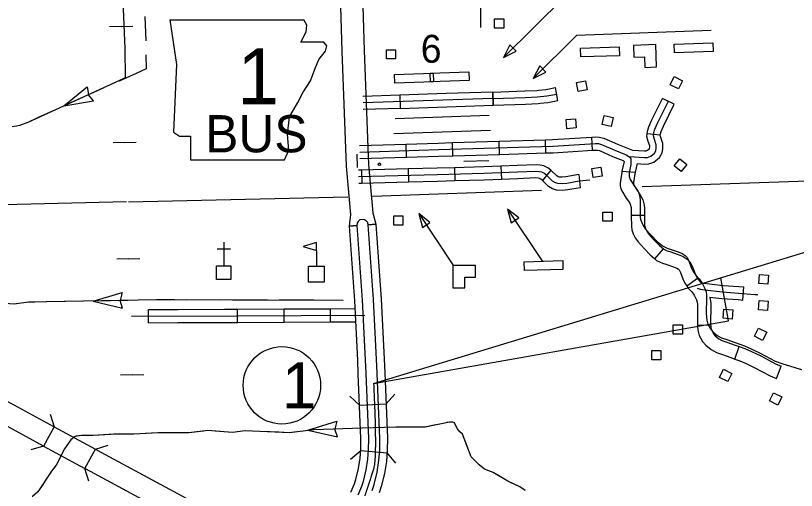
# Model space of a CAD drawing. Extents: x 155 to 3386, y 68 to 2138.
# Drawn here: x 1602.6 to 1855.9, y 794.9 to 949 of the extents above; entities that cross this region are included whole.
import ezdxf

# ---------------------------------------------------------------- set-up
doc = ezdxf.new("R2010")
doc.units = 0
for name, color, linetype in [('2', 7, 'Continuous'), ('Level 10', 7, 'Continuous'), ('Level 21', 7, 'Continuous'), ('Level 31', 7, 'Continuous'), ('Level 32', 7, 'Continuous'), ('Level 36', 7, 'Continuous'), ('Level 37', 7, 'Continuous'), ('Level 40', 7, 'Continuous'), ('Level 43', 7, 'Continuous'), ('Level 45', 7, 'Continuous'), ('Level 5', 7, 'Continuous'), ('Level 56', 7, 'Continuous'), ('Level 57', 7, 'Continuous'), ('Level 58', 7, 'Continuous'), ('Level 6', 7, 'Continuous')]:
    doc.layers.add(name, color=color, linetype=linetype)

msp = doc.modelspace()

# ---------------------------------------------------------------- linework, layer by layer
at = {"layer": '2'}
msp.add_line((1718.72, 829.66), (2409.24, 1039.86), dxfattribs=at)
msp.add_lwpolyline([(1718.72, 829.66), (1833.82, 849.93), (1831.35, 863.95)], dxfattribs=at)
msp.add_circle((1688.99, 829.01), 12.56, dxfattribs=at)
msp.add_open_spline([(1718.72, 829.66), (1719.86, 805.92), (1717.63, 798.36), (1715.85, 793.15)], degree=2, dxfattribs=at)
at = {"layer": 'Level 10'}
for p, q in [((1615.06, 815.59), (1611.67, 809.31)), ((1625.08, 802.07), (1628.48, 808.35))]:
    msp.add_line(p, q, dxfattribs=at)
for points in [[(1713.3, 880.88), (1710.88, 880.71), (1711.33, 884.41), (1709.98, 900.17), (1708.57, 937.42), (1707.88, 959.17)], [(1715.02, 959.39), (1715.71, 937.67), (1717.11, 900.61), (1718.45, 885.02), (1719.43, 881.31), (1717, 881.14)], [(1494.41, 880.75), (1525.58, 863.85), (1562.1, 844.22), (1594.76, 826.56), (1615.06, 815.59)], [(1711.39, 794.34), (1712.48, 797.02), (1712.95, 798.48), (1713.82, 802.05), (1714.34, 805.34), (1714.58, 808.24), (1714.63, 811.72), (1713.77, 832.72), (1713.56, 837.22), (1712.59, 856.48), (1710.88, 880.71), (1713.3, 880.88)], [(1713.3, 880.88), (1715.02, 856.63), (1715.98, 837.34), (1716.2, 832.83), (1717.06, 811.76), (1717.01, 808.12), (1716.75, 805.05), (1716.2, 801.57), (1715.29, 797.82), (1714.76, 796.19), (1713.61, 793.34)], [(1718.26, 794.93), (1718.86, 796.8), (1719.84, 800.84), (1720.44, 804.61), (1720.72, 807.94), (1720.77, 811.81), (1719.91, 832.99), (1719.69, 837.52), (1718.73, 856.85), (1717, 881.14), (1719.43, 881.31)], [(1719.43, 881.31), (1721.15, 857), (1722.12, 837.64), (1722.34, 833.1), (1723.2, 811.84), (1723.15, 807.82), (1722.86, 804.32), (1722.23, 800.36), (1721.2, 796.14), (1720.54, 794.1)], [(1611.67, 809.31), (1591.37, 820.27), (1558.71, 837.93), (1522.19, 857.57), (1491.01, 874.47)], [(1615.06, 815.59), (1628.48, 808.35)], [(1611.67, 809.31), (1625.08, 802.07)], [(1628.48, 808.35), (1630.28, 807.38), (1660.72, 790.9), (1663.38, 789.14), (1666.48, 786.94), (1668.69, 785.01), (1670.66, 783.12), (1672.24, 781.45), (1674.13, 779.15), (1676.03, 776.45), (1677.89, 773.68), (1679.47, 770.6), (1680.92, 767.67)], [(1674.44, 764.65), (1673.09, 767.39), (1671.73, 770.04), (1670.15, 772.4), (1668.44, 774.83), (1666.88, 776.73), (1665.6, 778.09), (1663.87, 779.73), (1662.05, 781.33), (1659.34, 783.25), (1657.04, 784.77), (1626.88, 801.1), (1625.08, 802.07)]]:
    msp.add_lwpolyline(points, dxfattribs=at)
msp.add_arc((1715.15, 881.01), 1.86, 4.056, 184.056, dxfattribs=at)
msp.add_arc((1715.15, 881.01), 1.86, 4.056, 184.056, dxfattribs=at)
at = {"layer": 'Level 21'}
for p, q in [((1652.58, 947.6), (1654.75, 933.1)), ((1697.05, 945.91), (1696.05, 947.58)), ((1696.81, 943.73), (1697.05, 945.91)), ((1695.11, 940.35), (1696.81, 943.73)), ((1702.61, 940.35), (1695.11, 940.35)), ((1703.57, 939.14), (1702.61, 940.35)), ((1700.91, 934.79), (1703.09, 937.45)), ((1703.09, 937.45), (1703.57, 939.14)), ((1699.71, 931.65), (1700.91, 934.79)), ((1654.75, 933.1), (1653.79, 911.11)), ((1698.26, 927.78), (1699.71, 931.65)), ((1695.84, 924.16), (1698.26, 927.78)), ((1694.15, 920.77), (1695.84, 924.16)), ((1691.49, 916.18), (1694.15, 920.77)), ((1690.76, 910.38), (1691.49, 916.18)), ((1653.79, 911.11), (1655.72, 909.9)), ((1655.72, 909.9), (1659.34, 909.9)), ((1659.34, 909.9), (1659.34, 902.16)), ((1691.25, 905.31), (1690.76, 910.38)), ((1689.8, 902.16), (1691.25, 905.31)), ((1659.34, 902.16), (1689.8, 902.16))]:
    msp.add_line(p, q, dxfattribs=at)
msp.add_lwpolyline([(1652.58, 947.6), (1696.05, 947.58)], dxfattribs=at)
at = {"layer": 'Level 31'}
for p, q in [((1727.23, 923.17), (1727.38, 918.89)), ((1757.53, 919.91), (1757.39, 924.19)), ((1757.39, 924.19), (1757.53, 919.91))]:
    msp.add_line(p, q, dxfattribs=at)
for points in [[(1727.23, 923.17), (1715.22, 922.77)], [(1757.46, 922.05), (1715.29, 920.63)], [(1742.31, 923.68), (1727.23, 923.17)], [(1757.39, 924.19), (1742.31, 923.68)], [(1742.46, 919.4), (1757.53, 919.91)], [(1727.38, 918.89), (1715.36, 918.48)], [(1727.38, 918.89), (1742.46, 919.4)]]:
    msp.add_lwpolyline(points, dxfattribs=at)
at = {"layer": 'Level 32'}
for p, q in [((1778.54, 921.44), (1777.7, 925.64)), ((1757.53, 919.91), (1757.39, 924.19)), ((1789.74, 905.29), (1789.48, 909.56)), ((1811.7, 910.15), (1807.44, 910.64)), ((1729.38, 903.04), (1729.25, 907.32)), ((1744.46, 903.5), (1744.33, 907.78)), ((1759.54, 903.96), (1759.41, 908.24)), ((1774.62, 904.42), (1774.49, 908.71)), ((1713.55, 899.72), (1713.42, 904.01)), ((1729.89, 899.23), (1730.01, 894.94)), ((1744.97, 899.63), (1745.08, 895.35)), ((1760.01, 900.11), (1760.2, 895.83)), ((1714.81, 898.81), (1714.93, 894.53)), ((1776.2, 898.82), (1773.51, 895.49)), ((1785.29, 897.4), (1785.69, 893.12)), ((1799.29, 898.53), (1803.57, 898.23)), ((1802.31, 884.22), (1806.6, 884.26)), ((1809.92, 870.07), (1812.74, 873.29)), ((1820.34, 861.25), (1823.82, 863.75)), ((1838.54, 856.69), (1838.88, 860.96)), ((1674.61, 849.45), (1674.59, 853.73)), ((1689.69, 849.51), (1689.68, 853.8)), ((1704.78, 849.58), (1704.76, 853.86)), ((1823.79, 848.51), (1828.07, 848.62)), ((1835.86, 837.56), (1837.27, 841.6)), ((1849.48, 831.26), (1850.99, 835.27))]:
    msp.add_line(p, q, dxfattribs=at)
for points in [[(1757.39, 924.19), (1767.83, 924.54), (1771.73, 924.72), (1772.31, 924.78)], [(1772.31, 924.78), (1774.59, 925.02), (1777.7, 925.64)], [(1757.46, 922.05), (1767.91, 922.4), (1771.9, 922.58), (1774.92, 922.9), (1778.12, 923.54)], [(1807.44, 910.64), (1807.53, 911.47), (1807.97, 912.94), (1808.93, 915), (1812.41, 922.13)], [(1811.7, 910.15), (1811.75, 910.6), (1811.99, 911.42), (1812.8, 913.16), (1816.26, 920.25), (1812.41, 922.13)], [(1757.53, 919.91), (1768, 920.26), (1772.06, 920.44), (1772.76, 920.52)], [(1772.76, 920.52), (1775.24, 920.78), (1778.54, 921.44)], [(1801.5, 903.29), (1806.6, 902.95), (1807.57, 902.99), (1808.63, 903.38), (1809.81, 904.31), (1810.28, 905.15), (1810.44, 906.08), (1810.44, 907.06), (1809.81, 908.79), (1809.51, 909.93), (1809.64, 911.03), (1809.98, 912.18), (1810.87, 914.08), (1814.34, 921.19)], [(1774.49, 908.71), (1776.73, 908.78), (1789.48, 909.56)], [(1789.48, 909.56), (1790.63, 909.63), (1791.95, 909.59), (1793.38, 909.24), (1797.85, 907.26), (1802.7, 905.36)], [(1802.7, 905.36), (1806.62, 905.1), (1807.15, 905.12), (1807.57, 905.27), (1808.14, 905.72), (1808.23, 905.88), (1808.3, 906.28), (1808.3, 906.68), (1807.76, 908.15), (1807.34, 909.78), (1807.44, 910.64)], [(1804.2, 900.96), (1806.57, 900.81), (1807.99, 900.87), (1809.68, 901.48), (1811.48, 902.89), (1812.32, 904.43), (1812.59, 905.89), (1812.59, 907.44), (1811.86, 909.43), (1811.69, 910.09), (1811.7, 910.15)], [(1714.17, 906.86), (1729.25, 907.32)], [(1714.24, 904.72), (1739.75, 905.5), (1776.83, 906.63), (1790.66, 907.49), (1791.66, 907.45), (1792.69, 907.2), (1797.02, 905.28), (1800.65, 903.86), (1801.5, 903.29), (1802, 902.79), (1802.18, 902.47), (1802.21, 902.15), (1802.21, 901.73), (1802.14, 900.69), (1801.68, 897.96), (1801.65, 897.42), (1801.65, 896.82), (1801.72, 896.43), (1801.89, 896.03), (1803.25, 893.79), (1804.35, 892.21), (1804.74, 891.36), (1805.09, 889.94), (1805.17, 889.16), (1805.2, 887.48), (1805.24, 883.61), (1805.34, 882.86), (1805.7, 881.9), (1806.2, 880.83), (1806.94, 879.73), (1808.76, 877.72), (1810.71, 875.73), (1812.42, 874.23), (1813.98, 873.49), (1814.92, 873.22), (1817.55, 872.37), (1818.86, 871.8), (1819.75, 871.19), (1820.29, 870.62), (1820.96, 869.45), (1821.78, 867.24), (1822.42, 865.93), (1823.24, 864.79), (1824.34, 863.58), (1825.3, 862.19), (1826.19, 860.45), (1826.58, 859.31), (1826.72, 858.28), (1826.72, 856.36), (1826.65, 853.26), (1826.65, 852.45), (1826.69, 851.09), (1826.79, 850.17), (1827.15, 848.82), (1827.97, 847.32), (1828.78, 846.43), (1830.21, 845.22), (1831.59, 844.44), (1833.33, 843.87), (1836.04, 842.88), (1839.09, 841.81), (1841.19, 840.85), (1844.16, 839.5), (1848.99, 836.86), (1851.45, 835.94), (1853.61, 835.3), (1855.75, 834.7), (1857.56, 834.16)], [(1729.25, 907.32), (1739.68, 907.64), (1744.33, 907.78)], [(1744.33, 907.78), (1759.41, 908.24)], [(1759.41, 908.24), (1774.49, 908.71)], [(1759.54, 903.96), (1774.62, 904.42)], [(1774.62, 904.42), (1776.93, 904.49), (1789.74, 905.29)], [(1789.74, 905.29), (1790.69, 905.34), (1791.36, 905.32), (1792, 905.17), (1796.2, 903.31), (1799.65, 901.95), (1800.06, 901.68), (1799.29, 898.53)], [(1714.3, 902.58), (1729.38, 903.04)], [(1729.38, 903.04), (1739.81, 903.35), (1744.46, 903.5)], [(1744.46, 903.5), (1759.54, 903.96)], [(1729.89, 899.23), (1714.81, 898.81)], [(1744.97, 899.63), (1739.33, 899.49), (1729.89, 899.23)], [(1760.01, 900.11), (1754.46, 899.88), (1744.97, 899.63)], [(1776.2, 898.82), (1775.3, 899.55), (1774, 900.2), (1772.8, 900.46), (1771.42, 900.59), (1765.27, 900.34), (1760.01, 900.11)], [(1804.2, 900.96), (1803.57, 898.23)], [(1714.81, 898.81), (1713.81, 898.78)], [(1788.89, 895.57), (1785.41, 895.25), (1781.46, 894.53), (1779.97, 894.36), (1778.51, 894.46), (1777.69, 894.75), (1776.8, 895.28), (1775.06, 896.99), (1774.14, 897.74), (1773.28, 898.16), (1772.47, 898.34), (1771.36, 898.45), (1765.36, 898.2), (1754.53, 897.74), (1739.39, 897.34), (1713.86, 896.64)], [(1785.29, 897.4), (1781.14, 896.65), (1779.92, 896.51), (1778.95, 896.58), (1778.61, 896.7), (1778.12, 896.99), (1776.49, 898.59), (1776.2, 898.82)], [(1799.29, 898.53), (1799.26, 898.09), (1798.8, 895.35), (1798.75, 894.64), (1798.75, 893.77), (1798.91, 892.93), (1799.25, 892.18), (1800.7, 889.77), (1801.73, 888.29), (1801.96, 887.8), (1802.23, 886.73), (1802.27, 886.18), (1802.31, 884.6), (1802.31, 884.22)], [(1803.57, 898.23), (1803.52, 897.59), (1803.06, 894.85), (1803.04, 894.5), (1803.04, 894.19), (1803.04, 894.18), (1804.29, 892.11), (1805.47, 890.43), (1806.02, 889.22), (1806.46, 887.44), (1806.56, 886.42), (1806.59, 884.66), (1806.6, 884.26)], [(1714.93, 894.53), (1713.92, 894.5)], [(1730.01, 894.94), (1714.93, 894.53)], [(1745.08, 895.35), (1739.44, 895.2), (1730.01, 894.94)], [(1760.2, 895.83), (1754.61, 895.59), (1745.08, 895.35)], [(1773.51, 895.49), (1772.97, 895.92), (1772.57, 896.13), (1772.13, 896.22), (1771.31, 896.3), (1765.45, 896.06), (1760.2, 895.83)], [(1785.69, 893.12), (1781.78, 892.41), (1780.02, 892.2), (1778.07, 892.35), (1776.78, 892.8), (1775.48, 893.57), (1773.64, 895.39), (1773.51, 895.49)], [(1802.31, 884.22), (1802.34, 880.59), (1802.5, 879.48), (1802.97, 878.22), (1803.58, 876.92), (1804.5, 875.55), (1806.45, 873.4), (1808.49, 871.32), (1809.92, 870.07)], [(1806.6, 884.26), (1806.63, 880.92), (1806.68, 880.54), (1806.93, 879.87), (1807.32, 879.04), (1807.88, 878.2), (1809.57, 876.34), (1811.43, 874.43), (1812.74, 873.29)], [(1812.74, 873.29), (1812.86, 873.19), (1813.99, 872.65), (1814.79, 872.42), (1817.56, 871.52), (1819.15, 870.83), (1820.4, 869.98), (1821.27, 869.05), (1822.16, 867.51), (1823, 865.23), (1823.52, 864.18), (1823.82, 863.75)], [(1809.92, 870.07), (1810.48, 869.57), (1812.47, 868.62), (1813.54, 868.32), (1816.04, 867.51), (1817.08, 867.06), (1817.6, 866.7), (1817.8, 866.49), (1818.26, 865.68), (1819.06, 863.55), (1819.82, 861.97), (1820.34, 861.25)], [(1823.82, 863.75), (1824.15, 863.29), (1825.04, 862.32)], [(1820.34, 861.25), (1820.82, 860.59), (1821.91, 859.39), (1822.71, 858.24), (1823.46, 856.76), (1823.73, 855.96), (1823.83, 855.28), (1823.83, 853.53), (1823.76, 850.44), (1823.76, 849.57), (1823.79, 848.51)], [(1825.04, 862.32), (1832.14, 861.45), (1837.26, 861.1), (1838.88, 860.96)], [(1823.74, 860.51), (1824.69, 860.24), (1826.15, 860.03), (1831.94, 859.32), (1837.1, 858.96), (1842.36, 858.53), (1843.32, 858.46)], [(1827.83, 857.66), (1828.11, 855.57), (1828.11, 853.48), (1828.04, 850.39), (1828.04, 849.62), (1828.07, 848.62)], [(1827.83, 857.66), (1831.74, 857.18), (1836.94, 856.82), (1838.54, 856.69)], [(1674.59, 853.73), (1689.68, 853.8)], [(1689.68, 853.8), (1704.76, 853.86)], [(1704.76, 853.86), (1712.72, 853.9)], [(1674.6, 851.59), (1715.93, 851.77)], [(1674.61, 849.45), (1689.69, 849.51)], [(1689.69, 849.51), (1704.78, 849.58)], [(1704.78, 849.58), (1712.94, 849.61)], [(1823.79, 848.51), (1823.8, 848.09), (1823.93, 846.92), (1824.39, 845.17), (1825.46, 843.21), (1826.55, 842.03), (1828.22, 840.61), (1829.97, 839.62), (1831.88, 839), (1834.56, 838.01), (1835.86, 837.56)], [(1828.07, 848.62), (1828.08, 848.39), (1828.15, 847.71), (1828.4, 846.76), (1828.97, 845.73), (1829.52, 845.13), (1830.69, 844.14), (1831.71, 843.56), (1833.29, 843.05), (1836.01, 842.04), (1837.27, 841.6)], [(1837.27, 841.6), (1839.14, 840.95), (1841.33, 839.95), (1844.36, 838.56), (1849.14, 835.97), (1850.99, 835.27)], [(1835.86, 837.56), (1837.54, 836.97), (1839.55, 836.05), (1842.45, 834.73), (1847.35, 832.06), (1849.48, 831.26)]]:
    msp.add_lwpolyline(points, dxfattribs=at)
at = {"layer": 'Level 36'}
for p, q in [((1722.75, 822.97), (1725.65, 826.12)), ((1714.18, 822.62), (1711.03, 825.53)), ((1714.18, 822.62), (1722.75, 822.97)), ((1714.54, 807.72), (1711.27, 804.95)), ((1723.08, 807.02), (1714.54, 807.72)), ((1723.08, 807.02), (1725.85, 803.75))]:
    msp.add_line(p, q, dxfattribs=at)
at = {"layer": 'Level 37'}
for points in [[(1613.84, 819.7), (1615.06, 815.59)], [(1611.67, 809.31), (1607.56, 808.08)], [(1628.48, 808.35), (1632.58, 809.58)], [(1626.31, 797.96), (1625.08, 802.07)]]:
    msp.add_lwpolyline(points, dxfattribs=at)
at = {"layer": 'Level 40'}
for p, q in [((1636.87, 945.47), (1633.1, 945.36)), ((1636.87, 945.47), (1640.64, 945.58)), ((1637.98, 907.77), (1634.21, 907.66)), ((1637.98, 907.77), (1641.75, 907.88)), ((1639.15, 870.08), (1635.38, 869.95)), ((1639.15, 870.08), (1642.92, 870.2)), ((1640.38, 832.38), (1636.61, 832.27)), ((1640.38, 832.38), (1644.15, 832.49))]:
    msp.add_line(p, q, dxfattribs=at)
at = {"layer": 'Level 43'}
for p, q in [((1618.23, 919.68), (1625.8, 925.91)), ((1625.8, 925.91), (1626.23, 923.34)), ((1627.9, 921.29), (1626.24, 923.31)), ((1618.23, 919.68), (1627.9, 921.29)), ((1627.74, 856.38), (1637.16, 859.09)), ((1637.16, 859.09), (1636.53, 856.56)), ((1627.74, 856.38), (1637.25, 854.02)), ((1637.25, 854.02), (1636.53, 856.52)), ((1697.41, 814.49), (1706.77, 817.39)), ((1706.77, 817.39), (1706.2, 814.84)), ((1697.41, 814.49), (1706.97, 812.32)), ((1706.97, 812.32), (1706.2, 814.81))]:
    msp.add_line(p, q, dxfattribs=at)
for points in [[(1748.72, 971.5), (1745.37, 968.95), (1741.61, 967.02), (1738.86, 966.51), (1733.17, 966.11), (1727.98, 966.92), (1723.72, 967.53), (1712.53, 967.02), (1701.35, 966.72), (1675.33, 965.9), (1670.45, 966.41), (1666.89, 966.31), (1660.9, 966.21), (1638.53, 965.8), (1637.72, 965.7), (1637.21, 964.99), (1636.91, 964.17), (1638.03, 938.34), (1638.13, 928.78), (1634.88, 927.26), (1606.52, 914.34), (1603.9, 913.35), (1602.88, 913.1), (1601.51, 912.94)], [(1644.53, 948.68), (1644.87, 940.85)], [(1644.88, 936.26), (1644.93, 931.74), (1641.68, 930.22), (1636.24, 927.74)], [(1631.18, 925.57), (1618.23, 919.68)], [(1614.8, 918.11), (1609.65, 915.77)], [(1609.65, 915.77), (1606.52, 914.34), (1604.44, 913.56)], [(1708.82, 856.59), (1648.3, 856.76), (1606.81, 856), (1602.18, 855.37)], [(1618.31, 856.21), (1612.65, 856.1)], [(1623.97, 856.31), (1618.31, 856.21)], [(1639.05, 856.59), (1627.74, 856.38)], [(1654.13, 856.74), (1648.3, 856.76), (1642.82, 856.66)], [(1669.22, 856.7), (1657.9, 856.73)], [(1684.3, 856.66), (1672.99, 856.69)], [(1699.39, 856.61), (1688.08, 856.65)], [(1608.88, 856.03), (1606.81, 856), (1602.18, 855.37), (1597.62, 855.71)], [(1767.91, 794.93), (1766.14, 796.05), (1762.27, 797.88), (1757.5, 800.73), (1754.75, 801.85), (1752.92, 803.27), (1750.38, 805.82), (1747.53, 813.14), (1746.72, 813.95), (1745.81, 814.97), (1744.99, 816.9), (1744.48, 817.1), (1744.28, 817.1), (1743.37, 817.1), (1735.44, 815.48), (1725.98, 815.48), (1715.01, 815.17), (1699.35, 814.56), (1691.42, 813.65), (1677.09, 814.26), (1672.92, 813.75), (1665, 814.36), (1658.8, 813.65), (1652.39, 813.65), (1648.94, 813.65), (1640.91, 813.14), (1634.5, 813.14), (1627.79, 812.73), (1623.93, 812.73), (1621.9, 812.43), (1620.47, 811.31), (1618.44, 808.36), (1615.7, 803.07), (1614.27, 801.14), (1609.8, 794.42)], [(1738.81, 816.17), (1735.44, 815.48), (1727.56, 815.48)], [(1749.04, 809.27), (1747.53, 813.14), (1746.72, 813.95), (1745.81, 814.97), (1744.99, 816.9), (1744.48, 817.1), (1744.28, 817.1), (1743.37, 817.1), (1742.5, 816.93)], [(1633.47, 813.07), (1627.79, 812.73), (1623.93, 812.73), (1622.19, 812.47)], [(1648.54, 813.62), (1640.91, 813.14), (1637.24, 813.14)], [(1663.59, 814.2), (1658.8, 813.65), (1652.39, 813.65), (1652.31, 813.65)], [(1678.61, 814.19), (1677.09, 814.26), (1672.92, 813.75), (1667.35, 814.18)], [(1688.03, 813.79), (1682.38, 814.03)], [(1693.67, 813.91), (1691.42, 813.65), (1688.03, 813.79)], [(1708.71, 814.93), (1699.35, 814.56), (1697.42, 814.34)], [(1617.34, 806.24), (1615.7, 803.07), (1614.27, 801.14), (1613.7, 800.27)], [(1759.65, 799.45), (1757.5, 800.73), (1754.75, 801.85), (1752.92, 803.27), (1750.43, 805.77)], [(1611.6, 797.13), (1609.8, 794.42), (1608.07, 793), (1607.92, 792.93)], [(1767.91, 794.93), (1766.14, 796.05), (1762.92, 797.58)]]:
    msp.add_lwpolyline(points, dxfattribs=at)
at = {"layer": 'Level 45'}
msp.add_line((1645.68, 849.31), (1645.66, 853.6), dxfattribs=at)
for points in [[(1645.66, 853.6), (1655.23, 853.64)], [(1655.23, 853.64), (1670.32, 853.71)], [(1670.32, 853.71), (1674.59, 853.73)], [(1640.16, 851.43), (1674.6, 851.59)], [(1645.68, 849.31), (1655.25, 849.36)], [(1655.25, 849.36), (1670.34, 849.43)], [(1670.34, 849.43), (1674.61, 849.45)]]:
    msp.add_lwpolyline(points, dxfattribs=at)
at = {"layer": 'Level 5'}
for points in [[(1805.8, 893.49), (1865.99, 895.6)], [(1718.35, 890.44), (1773.2, 892.35)], [(1639.26, 888.53), (1710.41, 890.2)]]:
    msp.add_lwpolyline(points, dxfattribs=at)
at = {"layer": 'Level 56'}
for points in [[(1730.01, 971.13), (1753.42, 962.12), (1753.42, 945.16)], [(1815.19, 965.98), (1790.71, 965.05), (1760.83, 935.44)], [(1784.59, 942.54), (1770.52, 928.6)], [(1828.25, 944.19), (1784.59, 942.54)], [(1756.26, 916.59), (1725.72, 915.47)], [(1756.66, 911.74), (1725.31, 910.6)], [(1756.12, 901.82), (1748.05, 901.69)], [(1762.18, 886.2), (1773.48, 869.24)]]:
    msp.add_lwpolyline(points, dxfattribs=at)
for points in [[(1758, 944.94), (1758, 947.92), (1760.98, 947.92), (1760.98, 944.94)], [(1828.77, 940.15), (1828.86, 937.3), (1816.36, 936.91), (1816.28, 939.77)], [(1722.89, 934.95), (1722.89, 937.92), (1725.87, 937.92), (1725.87, 934.95)], [(1764.96, 937.48), (1762.91, 939.55), (1760.83, 935.44)], [(1798.38, 938.81), (1798.46, 935.95), (1785.97, 935.57), (1785.88, 938.43)], [(1774.65, 930.64), (1772.6, 932.71), (1770.52, 928.6)], [(1738.05, 930.34), (1738.15, 927.49), (1725.65, 927.06), (1725.56, 929.92)], [(1749.63, 930.75), (1749.72, 927.9), (1737.23, 927.48), (1737.13, 930.33)], [(1785.05, 924.35), (1784.53, 927.28), (1787.47, 927.8), (1787.98, 924.87)], [(1818.95, 927.85), (1817.62, 925.19), (1814.95, 926.52), (1816.28, 929.18)], [(1781.46, 912.28), (1781.2, 915.25), (1784.17, 915.51), (1784.43, 912.55)], [(1792.87, 913.66), (1793.5, 916.57), (1796.41, 915.94), (1795.79, 913.04)], [(1818.52, 898.35), (1816.18, 900.2), (1818.03, 902.54), (1820.37, 900.69)], [(1789.91, 896.41), (1789.48, 899.36), (1792.43, 899.79), (1792.86, 896.85)], [(1725.27, 881.01), (1725.27, 883.98), (1728.25, 883.98), (1728.25, 881.01)], [(1763.39, 881.76), (1765.81, 883.37), (1762.18, 886.2)], [(1793.13, 882.26), (1793.13, 885.23), (1796.12, 885.23), (1796.12, 882.26)], [(1780.07, 869.48), (1780.16, 866.62), (1767.67, 866.24), (1767.58, 869.09)], [(1843.91, 865.02), (1846.88, 864.78), (1846.64, 861.81), (1843.67, 862.05)], [(1843.8, 856.53), (1846.77, 856.29), (1846.53, 853.31), (1843.56, 853.55)], [(1832.34, 853.75), (1835.3, 853.51), (1835.06, 850.54), (1832.1, 850.78)], [(1815.9, 845.65), (1815.9, 848.63), (1818.88, 848.63), (1818.88, 845.65)], [(1846.26, 846.26), (1844.93, 843.6), (1842.27, 844.94), (1843.6, 847.6)], [(1808.97, 837.31), (1808.97, 840.29), (1811.95, 840.29), (1811.95, 837.31)], [(1834.94, 832.91), (1833.61, 830.25), (1830.95, 831.59), (1832.28, 834.25)], [(1851.16, 825.27), (1849.82, 822.61), (1847.16, 823.94), (1848.49, 826.6)]]:
    msp.add_lwpolyline(points, close=True, dxfattribs=at)
at = {"layer": 'Level 57'}
for p, q in [((1670.13, 875.48), (1670.13, 867.79)), ((1667.98, 873.34), (1672.27, 873.34)), ((1700.17, 872.81), (1700.17, 867.67))]:
    msp.add_line(p, q, dxfattribs=at)
for points in [[(1700.17, 875.38), (1695.88, 874.1), (1700.17, 872.81)], [(1667.81, 863.33), (1667.81, 867.79), (1672.43, 867.79), (1672.43, 863.33)], [(1697.6, 862.52), (1697.6, 867.67), (1702.74, 867.67), (1702.74, 862.52)]]:
    msp.add_lwpolyline(points, close=True, dxfattribs=at)
at = {"layer": 'Level 58'}
for points in [[(1810.26, 939.56), (1803.01, 939.29), (1803.16, 935.46), (1806.59, 935.59), (1806.72, 932.16), (1810.54, 932.31)], [(1734.59, 880.28), (1737.02, 881.89), (1733.38, 884.72)], [(1744.47, 867.92), (1744.47, 860.66), (1748.3, 860.66), (1748.3, 864.1), (1751.73, 864.1), (1751.73, 867.92)]]:
    msp.add_lwpolyline(points, close=True, dxfattribs=at)
msp.add_lwpolyline([(1733.38, 884.72), (1744.68, 867.76)], dxfattribs=at)
msp.add_circle((1720.6, 900.74), 0.429, dxfattribs=at)
at = {"layer": 'Level 6'}
msp.add_lwpolyline([(1638.52, 888.52), (1562.97, 886.74), (1532.94, 886.19)], dxfattribs=at)

# ---------------------------------------------------------------- texts
at = {"layer": '2'}
msp.add_text('1', height=15, dxfattribs=at).set_placement((1688.99, 821.51))
at = {"layer": 'Level 21'}
for s, height, p in [('1', 18.1, (1674.57, 920.23)), ('BUS', 12.069, (1664.09, 904.62))]:
    msp.add_text(s, height=height, dxfattribs=at).set_placement(p)
at = {"layer": 'Level 56'}
msp.add_text('6', height=9.05, dxfattribs=at).set_placement((1734.03, 933.69))

doc.saveas('drawing.dxf')
